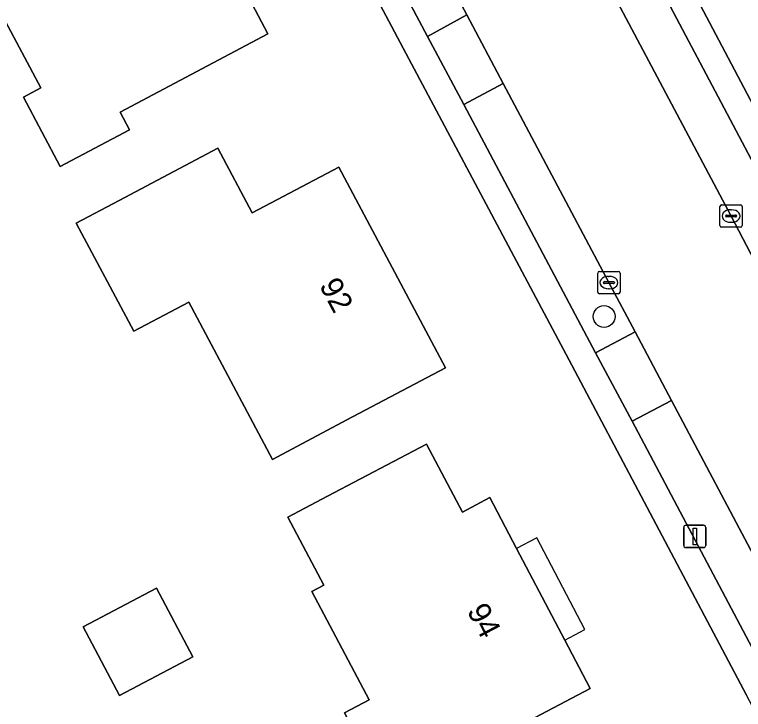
# Model space of a CAD drawing. Extents: x 160455 to 162082, y 388339 to 389736.
# Drawn here: x 160729.41 to 160762.02, y 389123.4 to 389154.51 of the extents above; entities that cross this region are included whole.
import ezdxf

# ---------------------------------------------------------------- set-up
doc = ezdxf.new("R2010")
doc.units = 0
for name, color, linetype in [('IMGEO_Boom', 7, 'Continuous'), ('IMGEO_Erf', 7, 'Continuous'), ('IMGEO_Kolk', 7, 'Continuous'), ('IMGEO_Lichtmast', 7, 'Continuous'), ('IMGEO_Pand', 7, 'Continuous'), ('IMGEO_Pand_nummerreeks', 7, 'Continuous'), ('IMGEO_Pand_overbouw', 7, 'Continuous'), ('IMGEO_Parkeervlak_open', 7, 'Continuous'), ('IMGEO_Rijbaan_lokaal_gesloten', 7, 'Continuous'), ('IMGEO_Voetpad_open', 7, 'Continuous')]:
    doc.layers.add(name, color=color, linetype=linetype)

msp = doc.modelspace()

# ---------------------------------------------------------------- linework, layer by layer
at = {"layer": 'IMGEO_Boom'}
msp.add_circle((160755.782, 389140.993), 0.489, dxfattribs=at)
at = {"layer": 'IMGEO_Erf'}
for points in [[(160814.641, 389164.078), (160812.046, 389169.343), (160809.283, 389168.004), (160809.664, 389167.222), (160808.656, 389166.694), (160809.077, 389165.891), (160806.931, 389164.851), (160806.543, 389165.658), (160805.503, 389165.157), (160804.938, 389166.331), (160799.221, 389163.579), (160795.268, 389171.669), (160805.146, 389176.496), (160807.575, 389171.51), (160810.338, 389172.849), (160804.553, 389184.603), (160787.113, 389182.713), (160769.208, 389181.754), (160746.259, 389181.157), (160766.51, 389142.766)], [(160754.337, 389138.809), (160746.789, 389153.012), (160739.204, 389167.339), (160732.154, 389180.637), (160697.543, 389178.999), (160684.438, 389177.636), (160672.111, 389174.681), (160666.197, 389171.948), (160666.685, 389171.014), (160676.789, 389151.881), (160708.027, 389092.962), (160711.74, 389086.082), (160713.992, 389081.813), (160714.548, 389080.749), (160722.246, 389065.089), (160725.803, 389057.769), (160726.725, 389055.856)], [(160782.866, 389082.992), (160782.102, 389084.721), (160780.231, 389088.493), (160771.49, 389106.262), (160769.56, 389110.011), (160762.157, 389124.039), (160754.337, 389138.809)]]:
    msp.add_lwpolyline(points, dxfattribs=at)
for points in [[(160731.452, 389147.715), (160729.798, 389150.823), (160730.575, 389151.237), (160728.136, 389155.82), (160719.587, 389151.271), (160719.23, 389151.942), (160718.559, 389151.585), (160716.698, 389155.082), (160729.556, 389161.904), (160733.972, 389164.247), (160735.759, 389160.945), (160736.637, 389161.42), (160738.732, 389157.46), (160740.744, 389153.657), (160734.13, 389150.137), (160734.543, 389149.36)], [(160737.202, 389141.64), (160734.735, 389140.333), (160732.166, 389145.178), (160734.083, 389146.194), (160738.5, 389148.536), (160740.042, 389145.629), (160743.918, 389147.684), (160748.691, 389138.703), (160744.274, 389136.361), (160740.939, 389134.593)], [(160741.636, 389132.009), (160743.412, 389132.945), (160747.834, 389135.277), (160749.44, 389132.231), (160750.676, 389132.883), (160751.87, 389130.606), (160754.021, 389126.507), (160755.16, 389124.336), (160750.738, 389122.005), (160747.205, 389120.142), (160746.986, 389120.557), (160745.891, 389119.979), (160744.169, 389123.246), (160745.273, 389123.828), (160742.712, 389128.684), (160743.242, 389128.963)], [(160735.755, 389128.825), (160737.375, 389125.753), (160734.097, 389124.024), (160732.477, 389127.096)]]:
    msp.add_lwpolyline(points, close=True, dxfattribs=at)
at = {"layer": 'IMGEO_Kolk'}
for p, q in [((160761.039, 389145.993), (160761.891, 389145.993)), ((160760.964, 389145.067), (160760.964, 389145.919)), ((160761.452, 389145.773), (160761.477, 389145.773)), ((160761.965, 389145.919), (160761.965, 389145.067)), ((160761.223, 389145.487), (160761.223, 389145.499)), ((160761.661, 389145.45), (160761.263, 389145.45)), ((160761.266, 389145.536), (160761.664, 389145.536)), ((160761.707, 389145.499), (160761.707, 389145.487)), ((160761.475, 389145.213), (160761.45, 389145.213)), ((160761.891, 389144.993), (160761.039, 389144.993)), ((160755.498, 389142.086), (160755.498, 389142.938)), ((160755.573, 389143.012), (160756.425, 389143.012)), ((160755.986, 389142.792), (160756.011, 389142.792)), ((160756.499, 389142.938), (160756.499, 389142.086)), ((160755.757, 389142.506), (160755.757, 389142.518)), ((160756.195, 389142.469), (160755.797, 389142.469)), ((160755.8, 389142.555), (160756.198, 389142.555)), ((160756.241, 389142.518), (160756.241, 389142.506)), ((160756.009, 389142.232), (160755.984, 389142.232)), ((160756.425, 389142.012), (160755.573, 389142.012))]:
    msp.add_line(p, q, dxfattribs=at)
for points in [[(160761.039, 389145.993), (160761.891, 389145.993)], [(160760.964, 389145.067), (160760.964, 389145.919)], [(160761.965, 389145.919), (160761.965, 389145.067)], [(160761.891, 389144.993), (160761.039, 389144.993)], [(160755.498, 389142.086), (160755.498, 389142.938)], [(160755.573, 389143.012), (160756.425, 389143.012)], [(160756.499, 389142.938), (160756.499, 389142.086)], [(160756.425, 389142.012), (160755.573, 389142.012)]]:
    msp.add_lwpolyline(points, dxfattribs=at)
for centre, radius, start, end in [((160761.041, 389145.917), 0.0765, 91.552, 178.448), ((160761.041, 389145.917), 0.0765, 91.552, 178.448), ((160761.889, 389145.917), 0.0765, 1.552, 88.448), ((160761.889, 389145.917), 0.0765, 1.552, 88.448), ((160761.263, 389145.496), 0.0403, 85.8775, 175.7526), ((160761.26, 389145.486), 0.0366, 178.938, 274.7102), ((160761.664, 389145.493), 0.043, 264.8664, 352.4533), ((160761.668, 389145.498), 0.0386, 1.7309, 96.639), ((160761.041, 389145.069), 0.0765, 181.552, 268.448), ((160761.041, 389145.069), 0.0765, 181.552, 268.448), ((160761.889, 389145.069), 0.0765, 271.552, 358.448), ((160761.889, 389145.069), 0.0765, 271.552, 358.448), ((160755.575, 389142.936), 0.0765, 91.552, 178.448), ((160755.575, 389142.936), 0.0765, 91.552, 178.448), ((160756.423, 389142.936), 0.0765, 1.552, 88.448), ((160756.423, 389142.936), 0.0765, 1.552, 88.448), ((160755.797, 389142.515), 0.0403, 85.8775, 175.7526), ((160755.794, 389142.505), 0.0366, 178.938, 274.7102), ((160756.198, 389142.512), 0.043, 264.8664, 352.4533), ((160756.202, 389142.517), 0.0386, 1.7309, 96.639), ((160755.575, 389142.088), 0.0765, 181.552, 268.448), ((160755.575, 389142.088), 0.0765, 181.552, 268.448), ((160756.423, 389142.088), 0.0765, 271.552, 358.448), ((160756.423, 389142.088), 0.0765, 271.552, 358.448)]:
    msp.add_arc(centre, radius, start, end, dxfattribs=at)
for centre, major_axis, ratio, start_param, end_param in [((160761.451, 389145.493), (-0.387, 0.002), 0.722429, 4.712389, 7.853982), ((160761.476, 389145.493), (-0.39, 0.002), 0.717154, 1.570796, 4.712389), ((160755.985, 389142.512), (-0.387, 0.002), 0.722429, 4.712389, 7.853982), ((160756.01, 389142.512), (-0.39, 0.002), 0.717154, 1.570796, 4.712389)]:
    msp.add_ellipse(centre, major_axis=major_axis, ratio=ratio, start_param=start_param, end_param=end_param, dxfattribs=at)
at = {"layer": 'IMGEO_Lichtmast'}
for p, q in [((160759.443, 389131.644), (160760.233, 389131.644)), ((160760.233, 389131.644), (160759.443, 389131.644)), ((160759.343, 389130.744), (160759.343, 389131.544)), ((160759.343, 389131.544), (160759.343, 389130.744)), ((160760.333, 389131.544), (160760.333, 389130.744)), ((160760.333, 389130.744), (160760.333, 389131.544)), ((160760.233, 389130.644), (160759.443, 389130.644)), ((160759.443, 389130.644), (160760.233, 389130.644))]:
    msp.add_line(p, q, dxfattribs=at)
msp.add_lwpolyline([(160759.763, 389131.519), (160759.913, 389131.519), (160759.913, 389130.769), (160759.763, 389130.769), (160759.763, 389131.519)], dxfattribs=at)
for centre, start, end in [((160759.443, 389131.544), 90, 180), ((160759.443, 389131.544), 90, 180), ((160760.233, 389131.544), 0, 90), ((160760.233, 389131.544), 360, 90), ((160759.443, 389130.744), 180, 270), ((160759.443, 389130.744), 180, 270), ((160760.233, 389130.744), 270, 0), ((160760.233, 389130.744), 270, 0)]:
    msp.add_arc(centre, 0.1, start, end, dxfattribs=at)
at = {"layer": 'IMGEO_Pand'}
for points in [[(160731.452, 389147.715), (160734.543, 389149.36), (160734.13, 389150.137), (160740.744, 389153.657), (160738.732, 389157.46), (160736.637, 389161.42), (160735.759, 389160.945), (160733.972, 389164.247), (160729.556, 389161.904), (160716.698, 389155.082), (160718.559, 389151.585), (160719.23, 389151.942), (160719.587, 389151.271), (160728.136, 389155.82), (160730.575, 389151.237), (160729.798, 389150.823)], [(160744.274, 389136.361), (160748.691, 389138.703), (160743.918, 389147.684), (160740.042, 389145.629), (160738.5, 389148.536), (160734.083, 389146.194), (160732.166, 389145.178), (160734.735, 389140.333), (160737.202, 389141.64), (160740.939, 389134.593)], [(160751.87, 389130.606), (160750.676, 389132.883), (160749.44, 389132.231), (160747.834, 389135.277), (160743.412, 389132.945), (160741.636, 389132.009), (160743.242, 389128.963), (160742.712, 389128.684), (160745.273, 389123.828), (160744.169, 389123.246), (160745.891, 389119.979), (160746.986, 389120.557), (160747.205, 389120.142), (160750.738, 389122.005), (160755.16, 389124.336), (160754.021, 389126.507)], [(160734.097, 389124.024), (160737.375, 389125.753), (160735.755, 389128.825), (160732.477, 389127.096)]]:
    msp.add_lwpolyline(points, close=True, dxfattribs=at)
at = {"layer": 'IMGEO_Pand_overbouw'}
msp.add_lwpolyline([(160754.021, 389126.507), (160754.924, 389126.981), (160752.773, 389131.08), (160751.87, 389130.606)], close=True, dxfattribs=at)
at = {"layer": 'IMGEO_Parkeervlak_open'}
for points in [[(160764.088, 389144.772), (160747.131, 389176.83), (160745.332, 389175.921), (160752.946, 389161.553), (160761.466, 389145.493), (160762.327, 389143.836)], [(160749.635, 389154.498), (160747.518, 389158.494), (160743.797, 389165.475), (160742.032, 389164.547), (160747.88, 389153.539)], [(160749.5, 389150.488), (160755.405, 389139.366), (160757.168, 389140.31), (160755.998, 389142.512), (160751.274, 389151.421)], [(160764.977, 389125.573), (160758.798, 389137.229), (160757.035, 389136.304), (160763.207, 389124.638)]]:
    msp.add_lwpolyline(points, close=True, dxfattribs=at)
at = {"layer": 'IMGEO_Rijbaan_lokaal_gesloten'}
for points in [[(160734.545, 389182.917), (160736.189, 389179.813), (160736.9, 389178.476), (160738.461, 389175.54), (160739.433, 389173.72), (160741.053, 389170.662), (160742.174, 389168.558), (160743.797, 389165.475), (160747.518, 389158.494), (160749.635, 389154.498), (160751.274, 389151.421), (160755.998, 389142.512), (160757.168, 389140.31), (160758.798, 389137.229), (160764.977, 389125.573), (160766.605, 389122.503), (160767.688, 389120.419), (160772.309, 389111.698), (160772.4, 389111.54), (160774.384, 389107.658), (160776.026, 389104.441), (160784.904, 389086.047)], [(160763.249, 389142.111), (160762.327, 389143.836), (160761.466, 389145.493), (160752.946, 389161.553)]]:
    msp.add_lwpolyline(points, dxfattribs=at)
at = {"layer": 'IMGEO_Voetpad_open'}
for points in [[(160763.207, 389124.638), (160757.035, 389136.304), (160755.405, 389139.366), (160749.5, 389150.488), (160747.88, 389153.539), (160742.032, 389164.547), (160740.416, 389167.618), (160739.266, 389169.748), (160737.659, 389172.784), (160735.118, 389177.573), (160733.215, 389181.159), (160731.435, 389184.571), (160730.071, 389184.553), (160732.154, 389180.637), (160739.204, 389167.339), (160746.789, 389153.012), (160754.337, 389138.809), (160762.157, 389124.039)], [(160743.341, 389183.983), (160744.936, 389180.972), (160747.131, 389176.83), (160764.088, 389144.772), (160766.34, 389140.457), (160765.201, 389139.878)], [(160768.536, 389138.785), (160767.997, 389139.913), (160766.626, 389142.51), (160766.51, 389142.766), (160746.259, 389181.157)]]:
    msp.add_lwpolyline(points, dxfattribs=at)
for points in [[(160749.5, 389150.488), (160751.274, 389151.421), (160749.635, 389154.498), (160747.88, 389153.539)], [(160757.035, 389136.304), (160758.798, 389137.229), (160757.168, 389140.31), (160755.405, 389139.366)]]:
    msp.add_lwpolyline(points, close=True, dxfattribs=at)

# ---------------------------------------------------------------- texts
at = {"layer": 'IMGEO_Pand_nummerreeks'}
for s, rotation, p in [('92', 297.9886, (160743.02, 389142.387)), ('94', 297.6851, (160749.629, 389127.817))]:
    msp.add_text(s, height=1, rotation=rotation, dxfattribs=at).set_placement(p)

doc.saveas('drawing.dxf')
